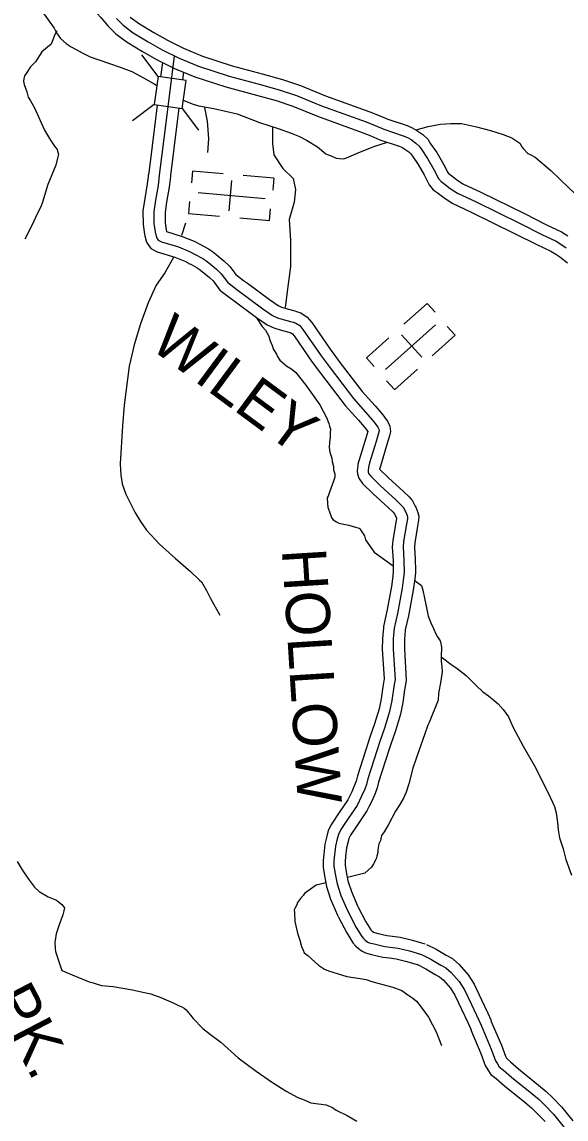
# Model space of a CAD drawing. Extents: x 1551132 to 1791609, y 378168 to 563823.
# Drawn here: x 1643400 to 1647964, y 406494 to 415696 of the extents above; entities that cross this region are included whole.
import ezdxf

# ---------------------------------------------------------------- set-up
doc = ezdxf.new("R2010")
doc.units = 0
for name, color, linetype in [('DESIGN - ROW - Right-of-Way and Easement Labels', 7, 'Continuous'), ('DESIGN - TRANSPORTATION - Text', 7, 'Continuous'), ('DESIGN - UTILITIES - Cable (Underground) with Text', 7, 'Continuous'), ('SURVEY - DRAINAGE - Storm Sewer', 7, 'Continuous'), ('SURVEY - PROPERTY - Owners', 7, 'Continuous')]:
    doc.layers.add(name, color=color, linetype=linetype)

msp = doc.modelspace()

# ---------------------------------------------------------------- linework, layer by layer
at = {"layer": 'DESIGN - TRANSPORTATION - Text'}
for points in [[(1642347.084, 417775.291), (1642587.77, 417200.852), (1642588.786, 417199.21), (1642693.592, 417018.172), (1642748.957, 416921.619), (1642808.381, 416833.059), (1642885.729, 416734.348), (1643670.552, 415643.019), (1643690.301, 415604.819), (1643723.984, 415556.501), (1643771.716, 415516.1), (1643813.532, 415487.757), (1643911.171, 415432.972), (1643972.978, 415404.488), (1644044.801, 415377.938), (1644222.397, 415316.578), (1644320.153, 415279.827), (1644419.801, 415227.034), (1644507.465, 415176.333), (1644531.106, 415161.807)], [(1643693.143, 415620.794), (1643676.46, 415590.743), (1643643.919, 415508.841), (1643567.504, 415445.273), (1643512.964, 415361.529), (1643470.69, 415319.753), (1643436.324, 415263.909), (1643422.191, 415243.976), (1643416.024, 415217.975), (1643413.908, 415199.966), (1643417.724, 415171.89), (1643441.315, 415109.622), (1643453.023, 415065.471), (1643472.814, 415033.278), (1643506.43, 414974.944), (1643589.203, 414788.055), (1643638.66, 414705.57), (1643672.318, 414653.243), (1643694.142, 414627.051), (1643698.042, 414610.992), (1643705.884, 414586.9), (1643699.734, 414564.908), (1643683.276, 414494.906), (1643616.211, 414331.118), (1643571.253, 414185.198), (1643558.995, 414145.222), (1643530.646, 414091.337), (1643481.964, 413987.509), (1643425.223, 413873.723)], [(1644755.418, 415039.279), (1644770.517, 415032.237), (1644836.341, 415005.728), (1644882.256, 414993.386), (1645010.103, 414970.444), (1645203.799, 414924.993), (1645391.311, 414851.55), (1645548.982, 414802.357), (1645658.722, 414763.514), (1645728.537, 414734.972), (1645786.335, 414704.513), (1645877.975, 414649.778), (1645949.573, 414589.168), (1645999.438, 414568.784), (1646035.346, 414554.509), (1646063.312, 414550.3), (1646097.294, 414548.059), (1646123.352, 414555.884), (1646219.617, 414597.268), (1646351.964, 414650.42), (1646466.578, 414687.104)], [(1644932.372, 414977.186), (1644953.855, 414862.566), (1644964.596, 414716.671), (1644956.088, 414601.093)], [(1646706.639, 414790.84), (1646807.17, 414820.108), (1646909.284, 414837.408), (1646993.332, 414844.825), (1647087.321, 414844.159), (1647211.144, 414817.241), (1647328.932, 414786.357), (1647434.705, 414751.548), (1647508.528, 414724.981), (1647542.377, 414702.705), (1647576.218, 414678.43), (1647592.018, 414648.271), (1647607.917, 414632.128), (1647641.65, 414591.827), (1647663.591, 414583.661), (1647703.449, 414561.335), (1647834.712, 414450.232), (1647987.758, 414304.912), (1648138.813, 414161.608), (1648221.769, 414086.723)], [(1645501.55, 414810.457), (1645501.55, 414674.995), (1645512.283, 414581.209), (1645587.456, 414466.581), (1645673.371, 414383.212), (1645694.854, 414289.427), (1645684.112, 414185.224), (1645641.155, 414039.337), (1645651.896, 413862.182), (1645651.896, 413643.351), (1645630.413, 413476.622), (1645608.939, 413299.467)], [(1644772.5, 414007.677), (1644739.068, 413903.866)], [(1644674.636, 413726.711), (1644599.462, 413591.249), (1644524.289, 413487.038), (1644459.857, 413341.151), (1644395.417, 413164.005), (1644341.726, 412986.85), (1644298.769, 412809.695), (1644256.078, 412481.578), (1644242.945, 412309.39), (1644224.845, 411988.999), (1644230.228, 411894.805), (1644239.761, 411822.619), (1644271.194, 411736.259), (1644346.192, 411583.48), (1644393.683, 411507.019), (1644445.198, 411432.534), (1644554.429, 411315.573), (1644687.642, 411196.436), (1644814.923, 411087.35), (1644888.446, 411014.715), (1644906.337, 410998.565), (1644947.878, 410928.155), (1644979.469, 410865.828), (1645058.517, 410721.032)], [(1645364.678, 413216.465), (1645366.052, 413214.39), (1645415.576, 413141.921), (1645441.384, 413111.696), (1645457.209, 413085.537), (1645469.075, 413065.419), (1645482.783, 413021.252), (1645498.533, 412983.076), (1645510.316, 412948.941), (1645534.048, 412908.707), (1645545.89, 412884.581), (1645563.714, 412858.414), (1645579.622, 412844.28), (1645621.396, 412809.929), (1645655.262, 412789.654), (1645667.212, 412781.554), (1645697.036, 412755.303), (1645780.334, 412648.542), (1645897.248, 412483.446), (1645954.547, 412376.868), (1645974.221, 412326.642), (1645980.079, 412304.566), (1645987.921, 412280.474), (1645985.704, 412248.432), (1645985.462, 412210.372), (1645979.196, 412170.354), (1645976.913, 412126.295), (1645982.662, 412088.194), (1645998.32, 412036.001), (1646002.145, 412009.934), (1646011.853, 411965.791), (1646013.687, 411939.732), (1646025.461, 411905.598), (1646023.395, 411895.597), (1646025.278, 411877.555), (1646013.053, 411843.579), (1645978.454, 411751.677), (1645968.229, 411717.693), (1645960.154, 411705.734), (1645961.838, 411657.641), (1645965.629, 411625.565), (1645985.27, 411571.339), (1645999.037, 411535.179), (1646008.928, 411519.087), (1646036.819, 411502.862), (1646056.744, 411490.703), (1646140.633, 411474.078), (1646198.532, 411459.644), (1646220.482, 411451.477), (1646236.439, 411445.352), (1646240.389, 411437.31), (1646272.055, 411387.009), (1646282.047, 411353.475)], [(1646282.047, 411353.475), (1646353.612, 411247.88), (1646514.474, 411135.269)], [(1646697.57, 411007.091), (1646750.927, 410969.74), (1646762.46, 410931.006), (1646791.584, 410796.577), (1646807.026, 410712.333), (1646830.658, 410656.073), (1646852.341, 410607.839), (1646872.049, 410563.629), (1646885.89, 410539.495), (1646907.673, 410505.278), (1646909.607, 410495.253), (1646919.331, 410453.118), (1646914.79, 410371.016), (1646916.531, 410330.932), (1646922.248, 410288.822), (1646923.964, 410244.746), (1646913.481, 410170.694), (1646894.773, 410062.649), (1646890.407, 410006.59), (1646815.05, 409820.226)], [(1646914.848, 410369.766), (1646995.746, 410308.648), (1647051.503, 410272.197), (1647127.135, 410215.57), (1647210.574, 410130.843), (1647264.231, 410078.375), (1647312.005, 410043.983), (1647361.746, 410005.565), (1647393.553, 409975.289), (1647435.244, 409928.921), (1647480.834, 409866.495), (1647518.292, 409784.101), (1647605.223, 409621.213), (1647698.138, 409456.292), (1647814.66, 409231.103), (1647850.15, 409152.718), (1647865.9, 409114.55), (1647881.55, 409062.349), (1647891.024, 408982.155), (1647896.624, 408920.012), (1647908.191, 408853.827), (1647939.565, 408759.449), (1647960.989, 408671.155), (1648010.13, 408540.593)], [(1646815.05, 409820.226), (1646802.9, 409796.267), (1646780.426, 409724.316), (1646729.502, 409582.445), (1646678.545, 409436.566), (1646643.695, 409306.604), (1646621.221, 409234.644), (1646598.896, 409184.718), (1646570.547, 409130.833), (1646534.181, 409074.998), (1646475.466, 408965.237), (1646437.058, 408903.41), (1646416.851, 408871.501), (1646408.576, 408829.492), (1646394.409, 408803.549), (1646384.068, 408751.531), (1646383.926, 408729.497), (1646377.718, 408697.488), (1646369.568, 408675.513), (1646347.294, 408633.603), (1646331.944, 408607.978), (1646276.887, 408557.468), (1646129.199, 408520.533)], [(1643359.039, 408653.702), (1643400.588, 408585.292), (1643454.07, 408506.79), (1643505.618, 408438.313), (1643543.384, 408401.987), (1643619.082, 408357.378), (1643688.897, 408328.835), (1643718.747, 408306.585), (1643734.655, 408292.451), (1643744.563, 408278.359), (1643756.487, 408266.259), (1643752.313, 408240.241), (1643744.088, 408206.249), (1643715.597, 408130.322), (1643687.047, 408046.386), (1643676.572, 407974.351), (1643678.272, 407928.258), (1643682.089, 407900.191), (1643709.538, 407815.855), (1643733.854, 407739.178)], [(1645950.678, 408475.891), (1645867.68, 408455.132), (1645769.29, 408386.263)], [(1645769.29, 408386.263), (1645758.357, 408368.004), (1645736.199, 408344.12), (1645711.983, 408310.236), (1645705.85, 408290.252), (1645689.659, 408260.318), (1645683.576, 408248.334), (1645685.417, 408224.284), (1645688.95, 408152.14), (1645710.292, 408051.829), (1645729.916, 407995.603), (1645745.566, 407941.401), (1645757.357, 407909.267), (1645767.207, 407887.158), (1645797.073, 407866.916), (1645888.529, 407784.131), (1645938.311, 407751.73), (1645970.219, 407737.479), (1646008.151, 407727.196), (1646125.89, 407688.295), (1646235.796, 407673.495), (1646285.72, 407663.128), (1646335.627, 407648.744), (1646385.534, 407634.369), (1646511.314, 407601.426), (1646585.121, 407572.859), (1646636.878, 407536.433), (1646678.694, 407508.09), (1646708.518, 407481.84), (1646748.192, 407431.472), (1646809.649, 407348.903), (1646843.223, 407284.56), (1646874.831, 407224.241), (1646920.088, 407111.738)], [(1643733.854, 407739.178), (1643854.71, 407690.627), (1643962.399, 407643.784), (1643998.348, 407635.517), (1644022.289, 407627.334), (1644066.196, 407613), (1644166.136, 407604.283), (1644327.965, 407579.091), (1644413.822, 407558.449), (1644481.728, 407543.949), (1644563.526, 407513.314), (1644673.216, 407466.463), (1644713.081, 407446.146), (1644740.997, 407433.929), (1644760.93, 407423.779), (1644776.838, 407409.637), (1644836.362, 407337.102), (1644917.818, 407254.391), (1644981.483, 407203.857), (1645067.056, 407139.147), (1645212.194, 407007.901), (1645363.457, 406896.649), (1645500.829, 406801.521), (1645620.318, 406724.553), (1645676.117, 406694.11), (1645713.999, 406675.81), (1645751.89, 406659.518), (1645821.688, 406628.975), (1645951.585, 406614.033), (1646003.434, 406591.624), (1646035.292, 406569.365), (1646126.998, 406524.639), (1646208.671, 406475.988)]]:
    msp.add_lwpolyline(points, dxfattribs=at)
at = {"layer": 'DESIGN - UTILITIES - Cable (Underground) with Text'}
for p, q in [((1644831.01, 414444.37), (1644822.337, 414345.063)), ((1645086.772, 414421.982), (1644831.01, 414444.287)), ((1645511.631, 414384.805), (1645254.502, 414407.284)), ((1645511.539, 414384.63), (1645502.916, 414285.59)), ((1645156.513, 414365.792), (1645134.425, 414112.972)), ((1644804.697, 414189.041), (1644796.074, 414090.443)), ((1645476.653, 414030.353), (1645485.235, 414128.251)), ((1644795.991, 414089.827), (1645055.844, 414066.997)), ((1645226.082, 414052.124), (1645476.653, 414030.22)), ((1646797.805, 413335.622), (1646603.601, 413161.458)), ((1646864.357, 413261.415), (1646798.205, 413335.147)), ((1647032.745, 413067.661), (1646966.177, 413141.909)), ((1646476.345, 413047.372), (1646289.141, 412879.459)), ((1646752.775, 412883.878), (1646583.445, 413072.716)), ((1646841.574, 412896.322), (1647032.695, 413067.727)), ((1646289.224, 412879.359), (1646354.835, 412806.202)), ((1646524.056, 412611.589), (1646716.185, 412783.911)), ((1646523.94, 412611.723), (1646457.538, 412685.771))]:
    msp.add_line(p, q, dxfattribs=at)
for points in [[(1644878.878, 414264.107), (1645439.868, 414215.149)], [(1646868.41, 413155.906), (1646449.26, 412780.004)]]:
    msp.add_lwpolyline(points, dxfattribs=at)
at = {"layer": 'SURVEY - DRAINAGE - Storm Sewer'}
for p, q in [((1644542.031, 415237.709), (1644405.351, 415419.114)), ((1644508.957, 415002.436), (1644327.578, 414865.733)), ((1644744.201, 414969.377), (1644880.89, 414787.964))]:
    msp.add_line(p, q, dxfattribs=at)
msp.add_lwpolyline([(1644508.957, 415002.436), (1644744.243, 414969.361), (1644777.301, 415204.65), (1644542.031, 415237.709)], close=True, dxfattribs=at)
at = {"layer": 'SURVEY - PROPERTY - Owners'}
for points in [[(1643399.609, 416748.573), (1643438.333, 416677.488), (1643515.889, 416476.233), (1643553.73, 416364.155), (1643587.413, 416307.82), (1643636.961, 416231.11), (1643765.8, 416077.281), (1644001.269, 415799.39), (1644062.709, 415732.914), (1644123.15, 415661.245), (1644186.598, 415596.76), (1644281.371, 415527.25), (1644411.401, 415447.365), (1644532.84, 415378.13), (1644679.72, 415306.328), (1644849.166, 415236.534), (1645110.268, 415150.582), (1645366.195, 415081.889), (1645530.941, 415037.338), (1645671.005, 414990.045), (1645879.4, 414904.718), (1646252.358, 414769.698), (1646326.281, 414739.431)], [(1644192.898, 415724.797), (1644248.48, 415668.304), (1644334.02, 415605.569), (1644459.442, 415528.517), (1644576.939, 415461.532), (1644718.419, 415392.363), (1644881.907, 415325.028), (1645137.251, 415240.968), (1645390.72, 415172.941), (1645558.357, 415127.607), (1645703.979, 415078.431), (1645913.324, 414992.72), (1646286.282, 414857.7), (1646362.005, 414826.7)], [(1644308.012, 415737.131), (1644384.669, 415680.913), (1644505.657, 415606.586), (1644619.363, 415541.759), (1644755.643, 415475.132), (1644913.398, 415410.156), (1645163.208, 415327.92), (1645414.311, 415260.527), (1645584.732, 415214.443), (1645735.703, 415163.458), (1645945.957, 415077.381), (1646318.914, 414942.361), (1646396.371, 414910.652)], [(1644676.495, 415412.864), (1644608.754, 414872.541), (1644551.772, 414410.504), (1644541.081, 414324.919), (1644519.998, 414200.374), (1644505.323, 414104.371), (1644506.606, 414004.235), (1644516.106, 413934.075), (1644527.781, 413887.924), (1644543.614, 413865.773), (1644569.163, 413852.006), (1644713.176, 413808.405), (1644804.891, 413771.654), (1644853.515, 413745.512)], [(1644578.022, 415356.537), (1644562.756, 415234.784)], [(1644754.051, 415273.51), (1644745.976, 415209.075)], [(1644533.19, 414998.945), (1644524.298, 414928.026), (1644518.74, 414883.733), (1644462.983, 414431.605), (1644461.758, 414421.679), (1644451.316, 414338.119), (1644430.442, 414214.799), (1644414.525, 414110.688), (1644415.975, 413997.543), (1644426.908, 413916.808), (1644430.45, 413902.799), (1644444.041, 413849.089), (1644482.057, 413795.896), (1644534.156, 413767.829), (1644683.11, 413722.728), (1644766.425, 413689.344), (1644810.566, 413665.618)], [(1644716.41, 414973.269), (1644707.852, 414905.009), (1644702.327, 414860.908), (1644646.587, 414408.963), (1644645.345, 414398.887), (1644634.387, 414311.202), (1644613.087, 414185.382), (1644599.704, 414097.804), (1644600.813, 414011.194), (1644608.829, 413952.026), (1644609.796, 413948.175), (1644612.529, 413937.4), (1644744.434, 413897.466), (1644844.873, 413857.215), (1644898.164, 413828.564)], [(1646396.379, 414910.643), (1646467.719, 414881.434), (1646629.49, 414826.066), (1646674.073, 414807.566), (1646711.755, 414785.265), (1646762.421, 414750.881), (1646802.928, 414711.563), (1646827.661, 414674.654), (1646878.851, 414599.661), (1646934.958, 414502.333), (1646970.741, 414433.031), (1646978.732, 414423.514), (1646993.382, 414412.256), (1647044.406, 414373.805), (1647098.313, 414338.404), (1647248.634, 414267.535), (1647614.384, 414087.989), (1647798.954, 413994.812), (1647924.61, 413935.902), (1647978.425, 413901.651)], [(1646326.273, 414739.439), (1646402.662, 414708.163), (1646564.025, 414652.928), (1646591.1, 414641.695), (1646612.607, 414628.969), (1646645.173, 414606.869), (1646660.098, 414592.385), (1646674.414, 414571.01), (1646722.096, 414501.166), (1646772.545, 414413.647), (1646815.811, 414329.862), (1646850.027, 414289.094), (1646881.376, 414265.018), (1646937.858, 414222.451), (1647007.656, 414176.616), (1647168.427, 414100.814), (1647531.936, 413922.368), (1647717.989, 413828.449), (1647835.32, 413773.439), (1647876.802, 413747.039), (1647910.01, 413724.496), (1647976.242, 413675.845)], [(1646362.005, 414826.7), (1646435.82, 414796.474), (1646597.391, 414741.172), (1646633.39, 414726.239), (1646663.14, 414708.63), (1646704.93, 414680.271), (1646732.896, 414653.128), (1646752.521, 414623.836), (1646801.995, 414551.368), (1646855.327, 414458.848), (1646894.776, 414382.446), (1646915.625, 414357.604), (1646938.466, 414340.062), (1646992.165, 414299.594), (1647053.864, 414259.077), (1647209.31, 414185.791), (1647573.96, 414006.779), (1647759.255, 413913.243), (1647880.827, 413856.241), (1647928.601, 413825.841), (1647964.417, 413801.532)], [(1644898.33, 413828.472), (1644965.296, 413792.297), (1644997.103, 413770.713), (1645026.069, 413747.729), (1645094.317, 413692.419), (1645142.425, 413645.976), (1645193.373, 413577.999), (1645259.247, 413527.548), (1645290.646, 413504.314), (1645476.25, 413367.011), (1645549.44, 413316.276), (1645577.648, 413303.067), (1645616.138, 413291.734), (1645677.445, 413275.383), (1645688.112, 413272.383), (1645703.778, 413267.975), (1645739.019, 413254.833), (1645792.318, 413220.34), (1645830.95, 413175.039), (1645985.321, 412950.725), (1646052.528, 412858.989), (1646059.003, 412850.156), (1646254.615, 412597.583), (1646334.179, 412506.855), (1646361.112, 412475.879), (1646409.828, 412419.845), (1646426.102, 412400.944), (1646455.827, 412360.851), (1646465.943, 412346.526), (1646486.559, 412305.217), (1646489.992, 412260.357), (1646483.559, 412225.698), (1646461.51, 412150.421), (1646405.861, 411971.358), (1646399.094, 411946.115), (1646399.044, 411945.382), (1646473.318, 411873.489), (1646600.431, 411756.394), (1646646.838, 411711.551), (1646675.096, 411679.567), (1646698.962, 411635.349), (1646704.695, 411624.724), (1646721.287, 411582.298), (1646727.961, 411551.705), (1646726.486, 411518.329), (1646717.203, 411467.02), (1646694.845, 411327.158), (1646691.462, 411289.723), (1646698.37, 411186.354), (1646699.437, 411097.993), (1646699.728, 411074.268), (1646694.704, 411025.116), (1646681.529, 410931.264), (1646641.388, 410715.858), (1646615.397, 410595.98), (1646615.347, 410595.472), (1646607.697, 410515.653), (1646607.155, 410439.034), (1646623.888, 410173.677), (1646613.713, 410122.201), (1646609.63, 410093.3), (1646594.739, 409987.956), (1646574.714, 409889.203), (1646533.873, 409750.841), (1646490.674, 409630.038), (1646479.649, 409595.529), (1646391.643, 409320.063), (1646378.902, 409272.553), (1646362.185, 409225.786), (1646333.744, 409161.359), (1646310.003, 409112.057), (1646293.637, 409078.098), (1646214.897, 408960.62), (1646155.465, 408873.668), (1646142.374, 408847.917), (1646134.999, 408820.641), (1646122.332, 408767.99), (1646114.832, 408696.655), (1646110.333, 408653.82), (1646110.308, 408622.278), (1646120.291, 408566.768), (1646134.565, 408490.574), (1646162.64, 408402.347), (1646214.638, 408282.877), (1646221.046, 408270.335), (1646284.228, 408146.74), (1646325.952, 408081.289), (1646331.785, 408074.347), (1646337.977, 408069.163), (1646348.935, 408061.03), (1646375.701, 408054.105), (1646459.991, 408034.671), (1646506.831, 408028.437), (1646572.163, 408019.754), (1646675.661, 407995.17), (1646778.408, 407963.452)], [(1644853.515, 413745.512), (1644916.288, 413711.603), (1644941.246, 413694.661), (1644967.087, 413674.16), (1645031.777, 413621.734), (1645071.501, 413583.383), (1645125.725, 413511.039), (1645202.54, 413452.213), (1645421.343, 413290.342), (1645502.258, 413234.249), (1645544.148, 413214.632), (1645590.672, 413200.931), (1645652.537, 413184.439), (1645674.487, 413178.264), (1645696.428, 413170.081), (1645729.519, 413148.663), (1645756.043, 413117.563), (1645908.44, 412896.115), (1645983.688, 412793.413), (1646181.833, 412537.573), (1646263.156, 412444.837), (1646338.521, 412358.151), (1646352.404, 412342.026), (1646379.437, 412305.567), (1646384.786, 412297.991), (1646393.953, 412279.624), (1646395.036, 412265.449), (1646391.728, 412247.607), (1646371.237, 412177.672), (1646315.271, 411997.567), (1646305.713, 411961.899), (1646303.505, 411931.882), (1646304.355, 411921.123), (1646307.346, 411909.823), (1646325.171, 411885.655), (1646408.577, 411804.92), (1646535.724, 411687.8), (1646578.64, 411646.333), (1646597.264, 411625.249), (1646618.972, 411585.031), (1646630.755, 411554.905), (1646633.222, 411543.597), (1646632.572, 411528.855), (1646624.247, 411482.862), (1646601.231, 411338.858), (1646596.889, 411290.832), (1646604.122, 411182.637), (1646605.381, 411078.501), (1646601.081, 411036.475), (1646588.448, 410946.464), (1646548.948, 410734.492), (1646522.074, 410610.547), (1646513.441, 410520.495), (1646512.841, 410436.401), (1646529.015, 410179.952), (1646520.715, 410137.96), (1646501.774, 410003.939), (1646483.125, 409911.962), (1646444.192, 409780.092), (1646401.351, 409660.272), (1646301.145, 409346.639), (1646288.82, 409300.679), (1646274.546, 409260.736), (1646248.121, 409200.868), (1646211.597, 409125.049), (1646136.815, 409013.48), (1646074.184, 408921.844), (1646053.901, 408881.951), (1646043.634, 408843.975), (1646029.21, 408784.015), (1646016.043, 408658.795), (1646016.01, 408613.903), (1646027.551, 408549.734), (1646042.959, 408467.507), (1646074.258, 408369.146), (1646129.349, 408242.568), (1646202.313, 408099.831), (1646249.779, 408025.371), (1646264.92, 408007.353), (1646279.553, 407995.103), (1646301.461, 407978.828), (1646313.394, 407972.819), (1646353.31, 407962.502), (1646443.141, 407941.785), (1646555.013, 407926.91), (1646650.828, 407904.151), (1646750.592, 407873.35), (1646830.299, 407834.691), (1646911.93, 407786.006), (1646955.754, 407761.639), (1646999.47, 407723.255), (1647066.91, 407646.644), (1647110.417, 407578.226), (1647169.515, 407453.614), (1647250.272, 407280.785)], [(1644810.407, 413665.701), (1644869.139, 413633.976), (1644887.514, 413621.5), (1644910.347, 413603.392), (1644971.612, 413553.74), (1645003.278, 413523.164), (1645060.643, 413446.621), (1645147.991, 413379.736), (1645180.624, 413355.585), (1645368.519, 413216.59), (1645456.867, 413155.338), (1645511.916, 413129.563), (1645566.173, 413113.587), (1645628.571, 413096.954), (1645638.013, 413094.295), (1645646.313, 413091.962), (1645655.454, 413088.545), (1645669.104, 413079.712), (1645683.987, 413062.269), (1645834.483, 412843.58), (1645903.306, 412749.653), (1645911.231, 412738.828), (1646111.81, 412479.838), (1646194.833, 412385.177), (1646221.507, 412354.493), (1646269.923, 412298.8), (1646281.514, 412285.341), (1646300.688, 412259.482), (1646284.397, 412203.889), (1646228.123, 412022.784), (1646218.374, 411986.416), (1646215.865, 411976.924), (1646212.532, 411931.632), (1646214.574, 411905.823), (1646224.09, 411869.897), (1646256.656, 411825.729), (1646346.295, 411738.96), (1646473.476, 411621.815), (1646513.033, 411583.589), (1646522.391, 411572.997), (1646536.149, 411547.513), (1646536.508, 411546.847), (1646541.391, 411534.371), (1646534.824, 411498.104), (1646511.175, 411350.116), (1646505.908, 411291.898), (1646513.45, 411179.062), (1646514.458, 411095.743), (1646514.616, 411082.576), (1646511.016, 411047.4), (1646498.908, 410961.081), (1646460.017, 410752.417), (1646432.301, 410624.556), (1646431.201, 410613.18), (1646422.768, 410525.153), (1646422.118, 410433.867), (1646437.751, 410185.994), (1646431.251, 410153.118), (1646426.451, 410119.201), (1646412.343, 410019.315), (1646395.01, 409933.862), (1646357.919, 409808.226), (1646315.42, 409689.356), (1646303.429, 409651.838), (1646214.089, 409372.206), (1646202.164, 409327.738), (1646190.239, 409294.362), (1646165.748, 409238.877), (1646143.34, 409192.351), (1646132.674, 409170.217), (1646061.701, 409064.331), (1645995.985, 408968.187), (1645968.786, 408914.694), (1645955.745, 408866.426), (1645939.628, 408799.432), (1645930.853, 408715.997), (1645925.337, 408663.587), (1645925.295, 408605.844), (1645938.337, 408533.35), (1645954.836, 408445.315), (1645989.235, 408337.212), (1646047.3, 408203.792), (1646056.325, 408186.133), (1646123.507, 408054.705), (1646176.497, 407971.577), (1646200.597, 407942.902), (1646223.346, 407923.859), (1646253.662, 407901.334), (1646281.286, 407887.425), (1646331.769, 407874.383), (1646426.933, 407852.433), (1646482.448, 407845.049), (1646538.514, 407837.591), (1646626.945, 407816.59), (1646723.834, 407786.673)], [(1646791.741, 407958.194), (1646875.106, 407917.76), (1646958.996, 407867.725), (1647010.394, 407839.149), (1647019.611, 407831.049), (1647066.235, 407790.115), (1647142.533, 407703.438), (1647193.107, 407623.902), (1647254.822, 407493.774), (1647306.987, 407382.137), (1647335.695, 407320.703)], [(1646711.01, 407791.731), (1646787.2, 407754.78), (1646866.648, 407707.396), (1646903.197, 407687.07), (1646935.238, 407658.936), (1646994.161, 407592.01), (1647030.869, 407534.283), (1647087.451, 407414.98), (1647139.391, 407303.819), (1647168.099, 407242.384)], [(1647333.578, 407316.677), (1647421.134, 407113.447), (1647454.775, 407021.578), (1647464.208, 407004.828), (1647471.05, 406995.136), (1647496.483, 406973.852), (1647565.298, 406913.875), (1647733.419, 406779.13), (1647797.984, 406725.645), (1647849.932, 406673.577), (1647925.847, 406595.884), (1648019.637, 406480.097)], [(1647163.674, 407243.475), (1647249.197, 407044.97), (1647286.229, 406943.868), (1647307.645, 406905.833), (1647333.828, 406868.749), (1647376.327, 406833.173), (1647446.634, 406771.905), (1647616.555, 406635.701), (1647673.22, 406588.758), (1647718.302, 406543.591), (1647787.517, 406472.747)], [(1647250.272, 407280.785), (1647336.828, 407079.871), (1647372.135, 406983.477), (1647387.443, 406956.293), (1647403.768, 406933.167), (1647437.567, 406904.875), (1647507.116, 406844.265), (1647676.12, 406708.803), (1647736.81, 406658.527), (1647785.392, 406609.842), (1647858.024, 406535.507), (1647948.038, 406424.371)]]:
    msp.add_lwpolyline(points, dxfattribs=at)

# ---------------------------------------------------------------- texts
at = {"layer": 'DESIGN - ROW - Right-of-Way and Easement Labels'}
for s, height, rotation, p in [('WILEY', 369.9977, 323.4956944, (1644458.746, 412968.906)), ('HOLLOW', 370.0096, 273.6087417, (1645579.77, 411270.24)), ('PK.', 370.0056, 297.5638417, (1643131.952, 407507.688))]:
    msp.add_text(s, height=height, rotation=rotation, dxfattribs=at).set_placement(p)

doc.saveas('drawing.dxf')
